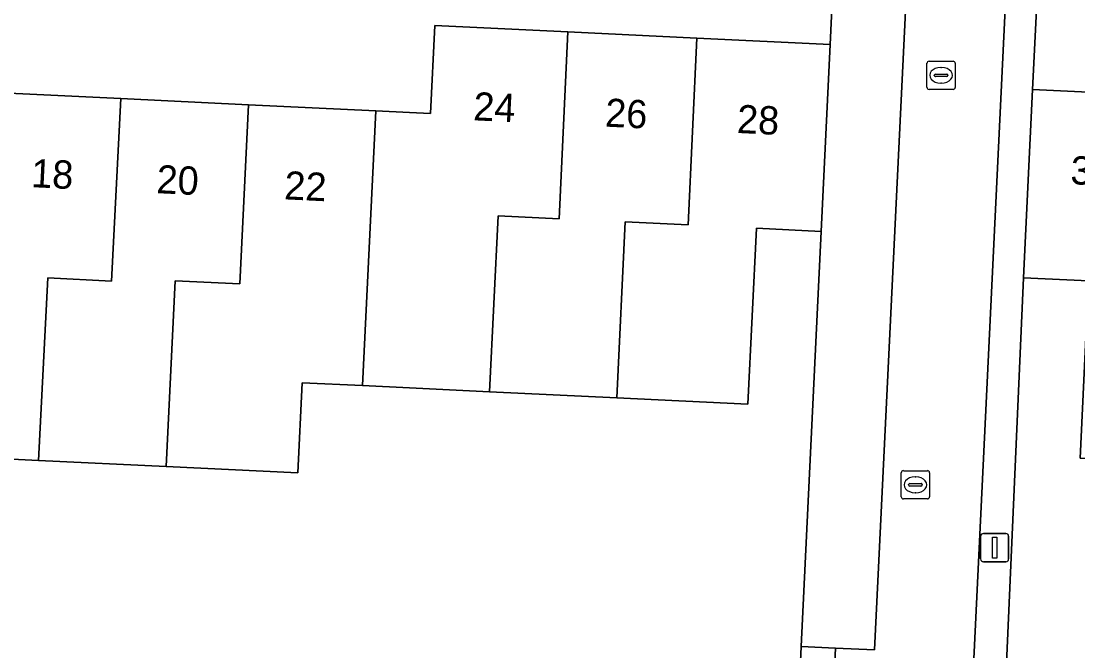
# Model space of a CAD drawing. Extents: x 162989 to 165008, y 383432 to 384338.
# Drawn here: x 164486.26 to 164523.65, y 383569.48 to 383591.76 of the extents above; entities that cross this region are included whole.
import ezdxf

# ---------------------------------------------------------------- set-up
doc = ezdxf.new("R2010")
doc.units = 0
for name, color, linetype in [('IMGEO_Erf', 7, 'Continuous'), ('IMGEO_Kolk', 7, 'Continuous'), ('IMGEO_Lichtmast', 7, 'Continuous'), ('IMGEO_Muur', 7, 'Continuous'), ('IMGEO_Pand', 7, 'Continuous'), ('IMGEO_Pand_nummerreeks', 7, 'Continuous'), ('IMGEO_Rijbaan_lokaal_open', 7, 'Continuous'), ('IMGEO_Voetpad_open', 7, 'Continuous')]:
    doc.layers.add(name, color=color, linetype=linetype)

msp = doc.modelspace()

# ---------------------------------------------------------------- linework, layer by layer
at = {"layer": 'IMGEO_Erf'}
for points in [[(164528.397, 383594.983), (164522.337, 383595.229), (164522.049, 383589.34), (164527.005, 383589.104)], [(164485.328, 383589.231), (164489.793, 383589.016), (164494.312, 383588.799), (164498.809, 383588.583), (164500, 383588.526), (164500.748, 383588.49), (164500.898, 383591.6), (164505.611, 383591.374), (164510.173, 383591.154), (164514.887, 383590.928), (164515.008, 383593.45)], [(164513.774, 383567.776), (164513.864, 383569.637), (164514.57, 383584.319), (164512.278, 383584.429), (164511.979, 383578.205), (164507.335, 383578.428), (164502.838, 383578.645), (164500, 383578.784), (164498.341, 383578.864), (164496.205, 383578.968), (164496.052, 383575.779), (164491.399, 383576.003), (164486.881, 383576.22), (164482.416, 383576.434)]]:
    msp.add_lwpolyline(points, dxfattribs=at)
msp.add_lwpolyline([(164543.967, 383575.337), (164541.891, 383575.436), (164537.389, 383575.651), (164532.886, 383575.865), (164528.383, 383576.08), (164523.729, 383576.302), (164524.028, 383582.568), (164521.732, 383582.678), (164521.067, 383567.706), (164527.35, 383567.406), (164527.37, 383568.956), (164531.565, 383568.745), (164541.293, 383568.253), (164541.246, 383566.954), (164541.116, 383563.313), (164552.084, 383562.789), (164552.48, 383562.77), (164552.78, 383569.064), (164555.261, 383568.946), (164555.732, 383577.167), (164553.477, 383577.274), (164553.209, 383571.637), (164548.51, 383571.861), (164543.812, 383572.085)], close=True, dxfattribs=at)
at = {"layer": 'IMGEO_Kolk'}
for p, q in [((164518.313, 383589.415), (164518.313, 383590.267)), ((164518.388, 383590.341), (164519.24, 383590.341)), ((164519.314, 383590.267), (164519.314, 383589.415)), ((164518.572, 383589.835), (164518.572, 383589.847)), ((164519.01, 383589.798), (164518.612, 383589.798)), ((164518.615, 383589.884), (164519.013, 383589.884)), ((164518.801, 383590.121), (164518.826, 383590.121)), ((164519.056, 383589.847), (164519.056, 383589.835)), ((164518.824, 383589.561), (164518.799, 383589.561)), ((164519.24, 383589.341), (164518.388, 383589.341)), ((164517.404, 383574.929), (164517.404, 383575.781)), ((164517.479, 383575.855), (164518.331, 383575.855)), ((164517.892, 383575.635), (164517.917, 383575.635)), ((164518.405, 383575.781), (164518.405, 383574.929)), ((164517.663, 383575.349), (164517.663, 383575.361)), ((164518.101, 383575.312), (164517.703, 383575.312)), ((164517.706, 383575.398), (164518.104, 383575.398)), ((164518.147, 383575.361), (164518.147, 383575.349)), ((164518.331, 383574.855), (164517.479, 383574.855)), ((164517.915, 383575.075), (164517.89, 383575.075))]:
    msp.add_line(p, q, dxfattribs=at)
for points in [[(164518.313, 383589.415), (164518.313, 383590.267)], [(164518.388, 383590.341), (164519.24, 383590.341)], [(164519.314, 383590.267), (164519.314, 383589.415)], [(164519.24, 383589.341), (164518.388, 383589.341)], [(164517.404, 383574.929), (164517.404, 383575.781)], [(164517.479, 383575.855), (164518.331, 383575.855)], [(164518.405, 383575.781), (164518.405, 383574.929)], [(164518.331, 383574.855), (164517.479, 383574.855)]]:
    msp.add_lwpolyline(points, dxfattribs=at)
for centre, radius, start, end in [((164518.39, 383590.265), 0.0765, 91.552, 178.448), ((164518.39, 383590.265), 0.0765, 91.552, 178.448), ((164519.238, 383590.265), 0.0765, 1.552, 88.448), ((164519.238, 383590.265), 0.0765, 1.552, 88.448), ((164518.612, 383589.844), 0.0403, 85.8775, 175.7526), ((164518.609, 383589.834), 0.0366, 178.938, 274.7102), ((164519.013, 383589.841), 0.043, 264.8664, 352.4533), ((164519.017, 383589.846), 0.0386, 1.7309, 96.639), ((164518.39, 383589.417), 0.0765, 181.552, 268.448), ((164518.39, 383589.417), 0.0765, 181.552, 268.448), ((164519.238, 383589.417), 0.0765, 271.552, 358.448), ((164519.238, 383589.417), 0.0765, 271.552, 358.448), ((164517.481, 383575.779), 0.0765, 91.552, 178.448), ((164517.481, 383575.779), 0.0765, 91.552, 178.448), ((164518.329, 383575.779), 0.0765, 1.552, 88.448), ((164518.329, 383575.779), 0.0765, 1.552, 88.448), ((164517.703, 383575.358), 0.0403, 85.8775, 175.7526), ((164517.7, 383575.348), 0.0366, 178.938, 274.7102), ((164518.104, 383575.355), 0.043, 264.8664, 352.4533), ((164518.108, 383575.36), 0.0386, 1.7309, 96.639), ((164517.481, 383574.931), 0.0765, 181.552, 268.448), ((164517.481, 383574.931), 0.0765, 181.552, 268.448), ((164518.329, 383574.931), 0.0765, 271.552, 358.448), ((164518.329, 383574.931), 0.0765, 271.552, 358.448)]:
    msp.add_arc(centre, radius, start, end, dxfattribs=at)
for centre, major_axis, ratio, start_param, end_param in [((164518.8, 383589.841), (-0.387, 0.002), 0.722429, 4.712389, 7.853982), ((164518.825, 383589.841), (-0.39, 0.002), 0.717154, 1.570796, 4.712389), ((164517.891, 383575.355), (-0.387, 0.002), 0.722429, 4.712389, 7.853982), ((164517.916, 383575.355), (-0.39, 0.002), 0.717154, 1.570796, 4.712389)]:
    msp.add_ellipse(centre, major_axis=major_axis, ratio=ratio, start_param=start_param, end_param=end_param, dxfattribs=at)
at = {"layer": 'IMGEO_Lichtmast'}
for p, q in [((164520.212, 383572.733), (164520.212, 383573.533)), ((164520.212, 383573.533), (164520.212, 383572.733)), ((164520.312, 383573.633), (164521.102, 383573.633)), ((164521.102, 383573.633), (164520.312, 383573.633)), ((164521.202, 383573.533), (164521.202, 383572.733)), ((164521.202, 383572.733), (164521.202, 383573.533)), ((164521.102, 383572.633), (164520.312, 383572.633)), ((164520.312, 383572.633), (164521.102, 383572.633))]:
    msp.add_line(p, q, dxfattribs=at)
msp.add_lwpolyline([(164520.632, 383573.508), (164520.782, 383573.508), (164520.782, 383572.758), (164520.632, 383572.758), (164520.632, 383573.508)], dxfattribs=at)
for centre, start, end in [((164520.312, 383573.533), 90, 180), ((164520.312, 383573.533), 90, 180), ((164521.102, 383573.533), 0, 90), ((164521.102, 383573.533), 360, 90), ((164520.312, 383572.733), 180, 270), ((164520.312, 383572.733), 180, 270), ((164521.102, 383572.733), 270, 0), ((164521.102, 383572.733), 270, 0)]:
    msp.add_arc(centre, 0.1, start, end, dxfattribs=at)
at = {"layer": 'IMGEO_Muur'}
for points in [[(164514.57, 383584.319), (164513.864, 383569.637)], [(164521.732, 383582.678), (164521.067, 383567.706)], [(164513.864, 383569.637), (164513.774, 383567.776)]]:
    msp.add_lwpolyline(points, dxfattribs=at)
at = {"layer": 'IMGEO_Pand'}
for points in [[(164502.838, 383578.645), (164503.138, 383584.869), (164505.296, 383584.765), (164505.611, 383591.374), (164500.898, 383591.6), (164500.748, 383588.49), (164500, 383588.526), (164498.809, 383588.583), (164498.341, 383578.864), (164500, 383578.784)], [(164502.838, 383578.645), (164507.335, 383578.428), (164507.635, 383584.653), (164509.858, 383584.546), (164510.173, 383591.154), (164505.611, 383591.374), (164505.296, 383584.765), (164503.138, 383584.869)], [(164510.173, 383591.154), (164509.858, 383584.546), (164507.635, 383584.653), (164507.335, 383578.428), (164511.979, 383578.205), (164512.278, 383584.429), (164514.57, 383584.319), (164514.887, 383590.928)], [(164489.793, 383589.016), (164485.328, 383589.231), (164484.994, 383582.775), (164482.75, 383582.891), (164482.416, 383576.434), (164486.881, 383576.22), (164487.215, 383582.676), (164489.459, 383582.56)], [(164489.793, 383589.016), (164489.459, 383582.56), (164487.215, 383582.676), (164486.881, 383576.22), (164491.399, 383576.003), (164491.714, 383582.574), (164494.007, 383582.464), (164494.312, 383588.799)], [(164527.005, 383589.104), (164522.049, 383589.34), (164521.732, 383582.678), (164524.028, 383582.568), (164523.729, 383576.302), (164528.383, 383576.08), (164528.683, 383582.347), (164526.685, 383582.443)], [(164494.312, 383588.799), (164494.007, 383582.464), (164491.714, 383582.574), (164491.399, 383576.003), (164496.052, 383575.779), (164496.205, 383578.968), (164498.341, 383578.864), (164498.809, 383588.583)]]:
    msp.add_lwpolyline(points, close=True, dxfattribs=at)
at = {"layer": 'IMGEO_Rijbaan_lokaal_open'}
msp.add_lwpolyline([(164515.073, 383569.579), (164514.596, 383559.651), (164519.5, 383559.415), (164521.228, 383595.378), (164517.713, 383595.532), (164516.461, 383569.512)], close=True, dxfattribs=at)
at = {"layer": 'IMGEO_Voetpad_open'}
msp.add_lwpolyline([(164521.732, 383582.678), (164522.049, 383589.34), (164522.337, 383595.229), (164522.342, 383595.329), (164521.228, 383595.378), (164519.5, 383559.415), (164514.596, 383559.651), (164515.073, 383569.579), (164513.864, 383569.637), (164513.774, 383567.776), (164513.62, 383564.576), (164512.622, 383564.624), (164512.295, 383557.795), (164520.575, 383557.378), (164520.908, 383564.366), (164521.067, 383567.706)], close=True, dxfattribs=at)
msp.add_lwpolyline([(164515.66, 383593.436), (164515.008, 383593.45), (164514.887, 383590.928), (164514.57, 383584.319), (164513.864, 383569.637), (164515.073, 383569.579), (164516.461, 383569.512), (164517.713, 383595.532), (164516.273, 383595.595), (164516.194, 383593.888)], dxfattribs=at)

# ---------------------------------------------------------------- texts
at = {"layer": 'IMGEO_Pand_nummerreeks'}
for s, rotation, p in [('24', 357.2498, (164502.246, 383588.251)), ('26', 357.2498, (164506.909, 383588.027)), ('28', 357.2498, (164511.575, 383587.803)), ('18', 357.2488, (164486.602, 383585.886)), ('30', 357.2707, (164523.376, 383585.993)), ('20', 357.2488, (164491.038, 383585.673)), ('22', 357.2488, (164495.559, 383585.455))]:
    msp.add_text(s, height=1, rotation=rotation, dxfattribs=at).set_placement(p)

doc.saveas('drawing.dxf')
